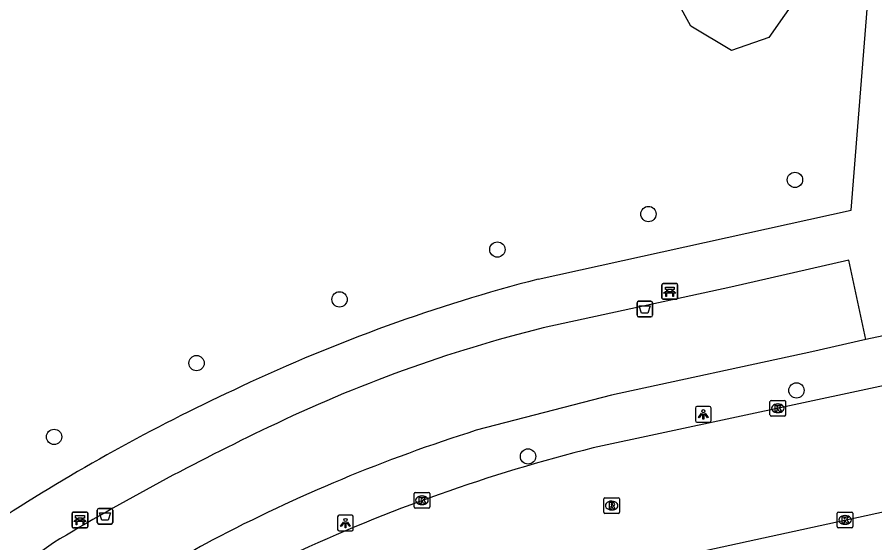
# Model space of a CAD drawing. Extents: x 160037 to 160839, y 385326 to 386441.
# Drawn here: x 160501.5 to 160556.3, y 385859.8 to 385893.4 of the extents above; entities that cross this region are included whole.
import ezdxf

# ---------------------------------------------------------------- set-up
doc = ezdxf.new("R2010")
doc.units = 0
for name, color, linetype in [('IMGEO_Afvalbak', 7, 'Continuous'), ('IMGEO_Bank', 7, 'Continuous'), ('IMGEO_Boom', 7, 'Continuous'), ('IMGEO_Groenvoorziening', 7, 'Continuous'), ('IMGEO_Kolk', 7, 'Continuous'), ('IMGEO_Lichtpunt', 7, 'Continuous'), ('IMGEO_Rijbaan_lokaal_gesloten', 7, 'Continuous'), ('IMGEO_Rioolput', 7, 'Continuous'), ('IMGEO_Voetpad_open', 7, 'Continuous')]:
    doc.layers.add(name, color=color, linetype=linetype)

msp = doc.modelspace()

# ---------------------------------------------------------------- linework, layer by layer
at = {"layer": 'IMGEO_Afvalbak'}
for p, q in [((160541.09, 385874.317), (160541.09, 385875.117)), ((160541.09, 385875.117), (160541.09, 385874.317)), ((160541.19, 385875.217), (160541.98, 385875.217)), ((160541.98, 385875.217), (160541.19, 385875.217)), ((160542.08, 385875.117), (160542.08, 385874.317)), ((160542.08, 385874.317), (160542.08, 385875.117)), ((160541.98, 385874.217), (160541.19, 385874.217)), ((160541.19, 385874.217), (160541.98, 385874.217)), ((160506.599, 385861.08), (160506.599, 385861.88)), ((160506.599, 385861.88), (160506.599, 385861.08)), ((160506.699, 385861.98), (160507.489, 385861.98)), ((160507.489, 385861.98), (160506.699, 385861.98)), ((160507.589, 385861.88), (160507.589, 385861.08)), ((160507.589, 385861.08), (160507.589, 385861.88)), ((160507.489, 385860.98), (160506.699, 385860.98)), ((160506.699, 385860.98), (160507.489, 385860.98))]:
    msp.add_line(p, q, dxfattribs=at)
for points in [[(160541.233, 385874.931), (160541.937, 385874.931), (160541.788, 385874.461), (160541.382, 385874.461), (160541.233, 385874.931)], [(160506.742, 385861.694), (160507.446, 385861.694), (160507.297, 385861.224), (160506.891, 385861.224), (160506.742, 385861.694)]]:
    msp.add_lwpolyline(points, dxfattribs=at)
for centre, start, end in [((160541.19, 385875.117), 90, 180), ((160541.19, 385875.117), 90, 180), ((160541.98, 385875.117), 0, 90), ((160541.98, 385875.117), 360, 90), ((160541.19, 385874.317), 180, 270), ((160541.19, 385874.317), 180, 270), ((160541.98, 385874.317), 270, 0), ((160541.98, 385874.317), 270, 0), ((160506.699, 385861.88), 90, 180), ((160506.699, 385861.88), 90, 180), ((160507.489, 385861.88), 0, 90), ((160507.489, 385861.88), 360, 90), ((160506.699, 385861.08), 180, 270), ((160506.699, 385861.08), 180, 270), ((160507.489, 385861.08), 270, 0), ((160507.489, 385861.08), 270, 0)]:
    msp.add_arc(centre, 0.1, start, end, dxfattribs=at)
at = {"layer": 'IMGEO_Bank'}
for p, q in [((160542.683, 385875.419), (160542.683, 385876.26)), ((160542.683, 385876.26), (160542.683, 385875.419)), ((160542.758, 385876.344), (160543.599, 385876.344)), ((160543.599, 385876.344), (160542.758, 385876.344)), ((160543.683, 385876.269), (160543.683, 385875.428)), ((160543.683, 385875.428), (160543.683, 385876.269)), ((160543.38, 385875.742), (160542.987, 385875.742)), ((160542.992, 385875.85), (160542.992, 385875.956)), ((160543.036, 385875.956), (160543.036, 385875.85)), ((160543.324, 385875.962), (160543.042, 385875.962)), ((160543.042, 385875.844), (160543.324, 385875.844)), ((160543.33, 385875.85), (160543.33, 385875.956)), ((160543.374, 385875.956), (160543.374, 385875.85)), ((160543.608, 385875.344), (160542.767, 385875.344)), ((160542.767, 385875.344), (160543.608, 385875.344)), ((160504.998, 385860.819), (160504.998, 385861.66)), ((160504.998, 385861.66), (160504.998, 385860.819)), ((160505.073, 385861.744), (160505.914, 385861.744)), ((160505.914, 385861.744), (160505.073, 385861.744)), ((160505.307, 385861.25), (160505.307, 385861.356)), ((160505.351, 385861.356), (160505.351, 385861.25)), ((160505.639, 385861.362), (160505.357, 385861.362)), ((160505.645, 385861.25), (160505.645, 385861.356)), ((160505.689, 385861.356), (160505.689, 385861.25)), ((160505.998, 385861.669), (160505.998, 385860.828)), ((160505.998, 385860.828), (160505.998, 385861.669)), ((160505.923, 385860.744), (160505.082, 385860.744)), ((160505.082, 385860.744), (160505.923, 385860.744)), ((160505.695, 385861.142), (160505.302, 385861.142)), ((160505.357, 385861.244), (160505.639, 385861.244))]:
    msp.add_line(p, q, dxfattribs=at)
for points in [[(160542.986, 385875.962), (160542.9, 385875.962), (160542.9, 385876.123), (160543.463, 385876.123), (160543.463, 385875.962), (160543.38, 385875.962)], [(160542.93, 385875.742), (160542.788, 385875.742), (160542.9, 385875.844), (160542.986, 385875.844)], [(160542.98, 385875.735), (160542.98, 385875.528), (160542.937, 385875.528), (160542.937, 385875.735)], [(160543.38, 385875.844), (160543.463, 385875.844), (160543.575, 385875.742), (160543.436, 385875.742)], [(160543.43, 385875.735), (160543.43, 385875.528), (160543.386, 385875.528), (160543.386, 385875.735)], [(160505.301, 385861.362), (160505.215, 385861.362), (160505.215, 385861.523), (160505.778, 385861.523), (160505.778, 385861.362), (160505.695, 385861.362)], [(160505.245, 385861.142), (160505.103, 385861.142), (160505.215, 385861.244), (160505.301, 385861.244)], [(160505.295, 385861.135), (160505.295, 385860.928), (160505.252, 385860.928), (160505.252, 385861.135)], [(160505.695, 385861.244), (160505.778, 385861.244), (160505.89, 385861.142), (160505.751, 385861.142)], [(160505.745, 385861.135), (160505.745, 385860.928), (160505.701, 385860.928), (160505.701, 385861.135)]]:
    msp.add_lwpolyline(points, dxfattribs=at)
for centre, radius, start, end in [((160542.761, 385876.266), 0.0779, 92.4484, 184.2845), ((160542.761, 385876.266), 0.0779, 92.4484, 184.2845), ((160543.605, 385876.266), 0.0779, 2.4484, 94.2845), ((160543.605, 385876.266), 0.0779, 2.4484, 94.2845), ((160542.93, 385875.735), 0.00671, 2.8957, 87.1043), ((160542.987, 385875.735), 0.00671, 92.8957, 177.1043), ((160542.985, 385875.955), 0.00671, 2.8957, 87.1043), ((160542.985, 385875.851), 0.00671, 272.8957, 357.1043), ((160543.042, 385875.955), 0.00671, 92.8957, 177.1043), ((160543.042, 385875.851), 0.00671, 182.8957, 267.1043), ((160543.324, 385875.955), 0.00671, 2.8957, 87.1043), ((160543.324, 385875.851), 0.00671, 272.8957, 357.1043), ((160543.381, 385875.955), 0.00671, 92.8957, 177.1043), ((160543.381, 385875.851), 0.00671, 182.8957, 267.1043), ((160543.379, 385875.735), 0.00671, 2.8957, 87.1043), ((160543.436, 385875.735), 0.00671, 92.8957, 177.1043), ((160542.761, 385875.422), 0.0779, 182.4484, 274.2845), ((160542.761, 385875.422), 0.0779, 182.4484, 274.2845), ((160543.605, 385875.422), 0.0779, 272.4484, 4.2845), ((160543.605, 385875.422), 0.0779, 272.4484, 4.2845), ((160505.076, 385861.666), 0.0779, 92.4484, 184.2845), ((160505.076, 385861.666), 0.0779, 92.4484, 184.2845), ((160505.3, 385861.355), 0.00671, 2.8957, 87.1043), ((160505.3, 385861.251), 0.00671, 272.8957, 357.1043), ((160505.357, 385861.355), 0.00671, 92.8957, 177.1043), ((160505.357, 385861.251), 0.00671, 182.8957, 267.1043), ((160505.639, 385861.355), 0.00671, 2.8957, 87.1043), ((160505.639, 385861.251), 0.00671, 272.8957, 357.1043), ((160505.696, 385861.355), 0.00671, 92.8957, 177.1043), ((160505.696, 385861.251), 0.00671, 182.8957, 267.1043), ((160505.92, 385861.666), 0.0779, 2.4484, 94.2845), ((160505.92, 385861.666), 0.0779, 2.4484, 94.2845), ((160505.076, 385860.822), 0.0779, 182.4484, 274.2845), ((160505.076, 385860.822), 0.0779, 182.4484, 274.2845), ((160505.245, 385861.135), 0.00671, 2.8957, 87.1043), ((160505.302, 385861.135), 0.00671, 92.8957, 177.1043), ((160505.694, 385861.135), 0.00671, 2.8957, 87.1043), ((160505.751, 385861.135), 0.00671, 92.8957, 177.1043), ((160505.92, 385860.822), 0.0779, 272.4484, 4.2845), ((160505.92, 385860.822), 0.0779, 272.4484, 4.2845)]:
    msp.add_arc(centre, radius, start, end, dxfattribs=at)
at = {"layer": 'IMGEO_Boom'}
for centre in [(160551.182, 385882.972), (160541.818, 385880.788), (160532.167, 385878.518), (160522.082, 385875.336), (160512.944, 385871.262), (160551.279, 385869.521), (160503.843, 385866.553), (160534.125, 385865.303)]:
    msp.add_circle(centre, 0.489, dxfattribs=at)
at = {"layer": 'IMGEO_Groenvoorziening'}
msp.add_lwpolyline([(160519.065, 385976.992), (160521.433, 385972.02), (160547.105, 385916.441), (160549.089, 385913.332), (160552.25, 385910.232), (160553.804, 385907.798), (160553.888, 385903.403), (160551.515, 385894.946), (160549.515, 385892.074), (160547.135, 385891.226), (160544.531, 385892.789), (160538.589, 385903.66), (160507.723, 385969.087)], dxfattribs=at)
at = {"layer": 'IMGEO_Kolk'}
for p, q in [((160549.586, 385867.952), (160549.586, 385868.804)), ((160549.661, 385868.878), (160550.513, 385868.878)), ((160550.074, 385868.658), (160550.099, 385868.658)), ((160550.587, 385868.804), (160550.587, 385867.952)), ((160550.513, 385867.878), (160549.661, 385867.878)), ((160550.097, 385868.098), (160550.072, 385868.098)), ((160526.846, 385862.076), (160526.846, 385862.928)), ((160526.921, 385863.002), (160527.773, 385863.002)), ((160527.847, 385862.928), (160527.847, 385862.076)), ((160527.334, 385862.782), (160527.359, 385862.782)), ((160527.773, 385862.002), (160526.921, 385862.002)), ((160527.357, 385862.222), (160527.332, 385862.222)), ((160553.884, 385860.82), (160553.884, 385861.672)), ((160553.959, 385861.746), (160554.811, 385861.746)), ((160554.372, 385861.526), (160554.397, 385861.526)), ((160554.885, 385861.672), (160554.885, 385860.82)), ((160554.811, 385860.746), (160553.959, 385860.746)), ((160554.395, 385860.966), (160554.37, 385860.966))]:
    msp.add_line(p, q, dxfattribs=at)
for points in [[(160549.586, 385867.952), (160549.586, 385868.804)], [(160549.661, 385868.878), (160550.513, 385868.878)], [(160549.907, 385868.578), (160550.03, 385868.578), (160550.03, 385868.427), (160550.16, 385868.578), (160550.324, 385868.578), (160550.178, 385868.427), (160550.331, 385868.178), (160550.179, 385868.178), (160550.094, 385868.342), (160550.03, 385868.275), (160550.03, 385868.178), (160549.907, 385868.178), (160549.907, 385868.578)], [(160550.587, 385868.804), (160550.587, 385867.952)], [(160550.513, 385867.878), (160549.661, 385867.878)], [(160526.846, 385862.076), (160526.846, 385862.928)], [(160526.921, 385863.002), (160527.773, 385863.002)], [(160527.847, 385862.928), (160527.847, 385862.076)], [(160527.167, 385862.702), (160527.29, 385862.702), (160527.29, 385862.551), (160527.42, 385862.702), (160527.584, 385862.702), (160527.438, 385862.551), (160527.591, 385862.302), (160527.439, 385862.302), (160527.354, 385862.466), (160527.29, 385862.399), (160527.29, 385862.302), (160527.167, 385862.302), (160527.167, 385862.702)], [(160527.773, 385862.002), (160526.921, 385862.002)], [(160553.884, 385860.82), (160553.884, 385861.672)], [(160553.959, 385861.746), (160554.811, 385861.746)], [(160554.205, 385861.446), (160554.328, 385861.446), (160554.328, 385861.295), (160554.458, 385861.446), (160554.622, 385861.446), (160554.476, 385861.295), (160554.629, 385861.046), (160554.477, 385861.046), (160554.392, 385861.21), (160554.328, 385861.143), (160554.328, 385861.046), (160554.205, 385861.046), (160554.205, 385861.446)], [(160554.885, 385861.672), (160554.885, 385860.82)], [(160554.811, 385860.746), (160553.959, 385860.746)]]:
    msp.add_lwpolyline(points, dxfattribs=at)
for centre, start, end in [((160549.663, 385868.802), 91.552, 178.448), ((160549.663, 385868.802), 91.552, 178.448), ((160550.511, 385868.802), 1.552, 88.448), ((160550.511, 385868.802), 1.552, 88.448), ((160549.663, 385867.954), 181.552, 268.448), ((160549.663, 385867.954), 181.552, 268.448), ((160550.511, 385867.954), 271.552, 358.448), ((160550.511, 385867.954), 271.552, 358.448), ((160526.923, 385862.926), 91.552, 178.448), ((160526.923, 385862.926), 91.552, 178.448), ((160527.771, 385862.926), 1.552, 88.448), ((160527.771, 385862.926), 1.552, 88.448), ((160526.923, 385862.078), 181.552, 268.448), ((160526.923, 385862.078), 181.552, 268.448), ((160527.771, 385862.078), 271.552, 358.448), ((160527.771, 385862.078), 271.552, 358.448), ((160553.961, 385861.67), 91.552, 178.448), ((160553.961, 385861.67), 91.552, 178.448), ((160554.809, 385861.67), 1.552, 88.448), ((160554.809, 385861.67), 1.552, 88.448), ((160553.961, 385860.822), 181.552, 268.448), ((160553.961, 385860.822), 181.552, 268.448), ((160554.809, 385860.822), 271.552, 358.448), ((160554.809, 385860.822), 271.552, 358.448)]:
    msp.add_arc(centre, 0.0765, start, end, dxfattribs=at)
for centre, major_axis, ratio, start_param, end_param in [((160550.073, 385868.378), (-0.387, 0.002), 0.722429, 4.712389, 7.853982), ((160550.098, 385868.378), (-0.39, 0.002), 0.717154, 1.570796, 4.712389), ((160527.333, 385862.502), (-0.387, 0.002), 0.722429, 4.712389, 7.853982), ((160527.358, 385862.502), (-0.39, 0.002), 0.717154, 1.570796, 4.712389), ((160554.371, 385861.246), (-0.387, 0.002), 0.722429, 4.712389, 7.853982), ((160554.396, 385861.246), (-0.39, 0.002), 0.717154, 1.570796, 4.712389)]:
    msp.add_ellipse(centre, major_axis=major_axis, ratio=ratio, start_param=start_param, end_param=end_param, dxfattribs=at)
at = {"layer": 'IMGEO_Lichtpunt'}
for p, q in [((160544.826, 385868.396), (160544.826, 385867.589)), ((160544.826, 385868.396), (160544.826, 385867.589)), ((160545.728, 385868.491), (160544.92, 385868.491)), ((160545.728, 385868.491), (160544.92, 385868.491)), ((160545.822, 385867.589), (160545.822, 385868.396)), ((160545.822, 385867.589), (160545.822, 385868.396)), ((160544.92, 385867.495), (160545.728, 385867.495)), ((160544.92, 385867.495), (160545.728, 385867.495)), ((160521.961, 385861.445), (160521.961, 385860.638)), ((160521.961, 385861.445), (160521.961, 385860.638)), ((160522.863, 385861.54), (160522.055, 385861.54)), ((160522.863, 385861.54), (160522.055, 385861.54)), ((160522.957, 385860.638), (160522.957, 385861.445)), ((160522.957, 385860.638), (160522.957, 385861.445)), ((160522.055, 385860.544), (160522.863, 385860.544)), ((160522.055, 385860.544), (160522.863, 385860.544))]:
    msp.add_line(p, q, dxfattribs=at)
for points in [[(160545.2, 385868.06), (160545.239, 385868.032), (160545.051, 385867.77), (160545.013, 385867.797), (160545.2, 385868.06)], [(160545.302, 385868.012), (160545.349, 385868.012), (160545.349, 385867.69), (160545.302, 385867.69), (160545.302, 385868.012)], [(160545.412, 385868.032), (160545.45, 385868.059), (160545.637, 385867.797), (160545.598, 385867.769), (160545.412, 385868.032)], [(160522.335, 385861.109), (160522.374, 385861.081), (160522.186, 385860.819), (160522.148, 385860.846), (160522.335, 385861.109)], [(160522.437, 385861.061), (160522.484, 385861.061), (160522.484, 385860.739), (160522.437, 385860.739), (160522.437, 385861.061)], [(160522.547, 385861.081), (160522.585, 385861.108), (160522.772, 385860.846), (160522.733, 385860.818), (160522.547, 385861.081)]]:
    msp.add_lwpolyline(points, dxfattribs=at)
for centre in [(160545.325, 385868.194), (160522.46, 385861.243)]:
    msp.add_circle(centre, 0.0994, dxfattribs=at)
for centre, start, end in [((160544.92, 385868.396), 90, 180), ((160544.92, 385868.396), 90, 180), ((160545.728, 385868.396), 0, 90), ((160545.728, 385868.396), 0, 90), ((160544.92, 385867.589), 180, 270), ((160544.92, 385867.589), 180, 270), ((160545.728, 385867.589), 270, 0), ((160545.728, 385867.589), 270, 360), ((160522.055, 385861.445), 90, 180), ((160522.055, 385861.445), 90, 180), ((160522.863, 385861.445), 0, 90), ((160522.863, 385861.445), 0, 90), ((160522.055, 385860.638), 180, 270), ((160522.055, 385860.638), 180, 270), ((160522.863, 385860.638), 270, 0), ((160522.863, 385860.638), 270, 360)]:
    msp.add_arc(centre, 0.0946, start, end, dxfattribs=at)
at = {"layer": 'IMGEO_Rijbaan_lokaal_gesloten'}
for points in [[(160568.854, 385872.498), (160568.535, 385872.438), (160564.495, 385871.487), (160560.283, 385870.566), (160538.297, 385865.844)], [(160522.034, 385851.425), (160525.708, 385853.14), (160527.472, 385854.076), (160528.404, 385854.463), (160531.503, 385855.379), (160535.8, 385856.982), (160539.333, 385858.11), (160542.336, 385858.577), (160545.546, 385859.316), (160558.365, 385862.096), (160559.783, 385862.419)]]:
    msp.add_lwpolyline(points, dxfattribs=at)
msp.add_arc((160564.145, 385762.183), 106.835, 104.00096, 115.03078, dxfattribs=at)
at = {"layer": 'IMGEO_Rioolput'}
for p, q in [((160538.968, 385861.738), (160538.968, 385862.59)), ((160539.043, 385862.664), (160539.895, 385862.664)), ((160539.456, 385862.444), (160539.481, 385862.444)), ((160539.969, 385862.59), (160539.969, 385861.738)), ((160539.479, 385861.884), (160539.454, 385861.884)), ((160539.895, 385861.664), (160539.043, 385861.664))]:
    msp.add_line(p, q, dxfattribs=at)
for points in [[(160538.968, 385861.738), (160538.968, 385862.59)], [(160539.043, 385862.664), (160539.895, 385862.664)], [(160539.557, 385862.362), (160539.305, 385862.364), (160539.305, 385861.964)], [(160539.969, 385862.59), (160539.969, 385861.738)], [(160539.305, 385861.964), (160539.429, 385861.964), (160539.429, 385862.126), (160539.44, 385862.126)], [(160539.483, 385862.283), (160539.429, 385862.283), (160539.429, 385862.202)], [(160539.429, 385862.202), (160539.481, 385862.202)], [(160539.487, 385862.097), (160539.558, 385861.964), (160539.698, 385861.964), (160539.633, 385862.09)], [(160539.895, 385861.664), (160539.043, 385861.664)]]:
    msp.add_lwpolyline(points, dxfattribs=at)
for centre, radius, start, end in [((160539.045, 385862.588), 0.0765, 91.552, 178.448), ((160539.045, 385862.588), 0.0765, 91.552, 178.448), ((160539.556, 385862.252), 0.109, 350.3612, 89.416), ((160539.893, 385862.588), 0.0765, 1.552, 88.448), ((160539.893, 385862.588), 0.0765, 1.552, 88.448), ((160539.439, 385862.073), 0.0533, 26.0293, 88.6989), ((160539.465, 385862.391), 0.19, 274.7715, 282.9687), ((160539.489, 385862.187), 0.0964, 77.0061, 93.1865), ((160539.503, 385862.244), 0.0378, 276.6634, 79.6772), ((160539.554, 385862.252), 0.112, 277.5842, 350.9817), ((160539.538, 385862.037), 0.108, 29.5134, 73.7905), ((160539.045, 385861.74), 0.0765, 181.552, 268.448), ((160539.045, 385861.74), 0.0765, 181.552, 268.448), ((160539.893, 385861.74), 0.0765, 271.552, 358.448), ((160539.893, 385861.74), 0.0765, 271.552, 358.448)]:
    msp.add_arc(centre, radius, start, end, dxfattribs=at)
for centre, major_axis, ratio, start_param, end_param in [((160539.455, 385862.164), (-0.387, 0.002), 0.722429, 4.712389, 7.853982), ((160539.48, 385862.164), (-0.39, 0.002), 0.717154, 1.570796, 4.712389)]:
    msp.add_ellipse(centre, major_axis=major_axis, ratio=ratio, start_param=start_param, end_param=end_param, dxfattribs=at)
at = {"layer": 'IMGEO_Voetpad_open'}
for points in [[(160534.769, 385876.623), (160554.77, 385881.033), (160556.526, 385902.974), (160558.186, 385903.742), (160559.719, 385904.451)], [(160555.713, 385872.764), (160554.615, 385877.841), (160547.089, 385876.112), (160535.097, 385873.519)], [(160558.635, 385873.38), (160555.713, 385872.764)], [(160555.713, 385872.764), (160552.269, 385871.988), (160539.466, 385869.216), (160530.819, 385866.972)], [(160503.797, 385859.782), (160500, 385857.085), (160496.106, 385854.494)]]:
    msp.add_lwpolyline(points, dxfattribs=at)
for centre, radius, start, end in [((160561.784, 385772.229), 107.833, 104.50845, 115.23732), ((160557.199, 385785.041), 91.196, 104.02558, 115.77864), ((160567.092, 385758.329), 122.675, 114.71203, 122.72236), ((160587.471, 385720.47), 162.509, 115.48865, 120.98995), ((160561.763, 385768.851), 102.885, 107.50352, 117.70053), ((160563.106, 385767.566), 104.648, 118.0244, 125.39594)]:
    msp.add_arc(centre, radius, start, end, dxfattribs=at)

doc.saveas('drawing.dxf')
